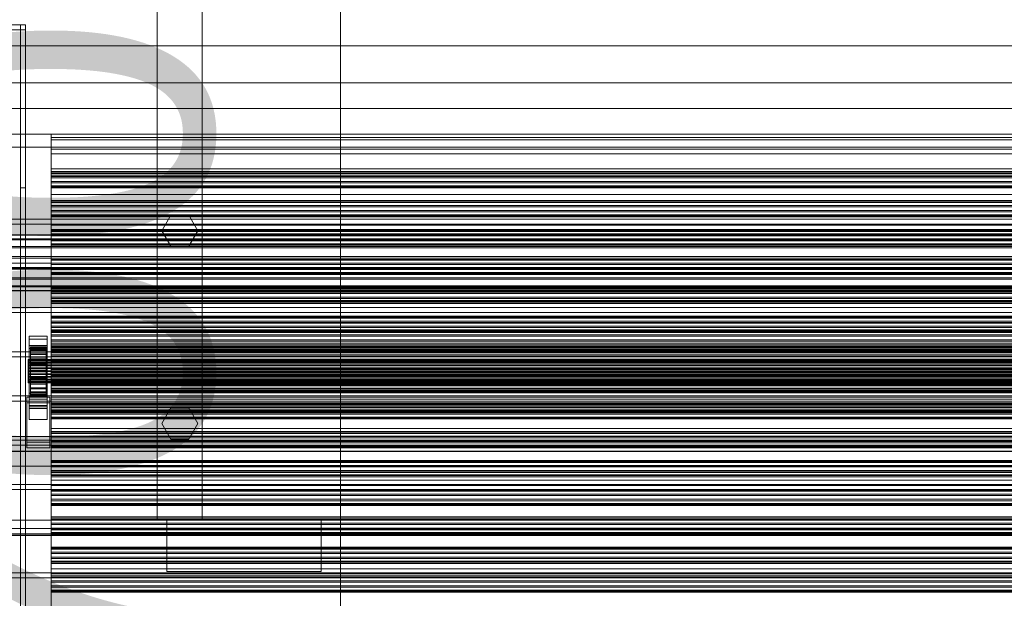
# Model space of a CAD drawing. Header units: millimetres. Extents: x -3490 to 61924, y -72580 to 6847.
# Tile 315 of 656: x -1274 to -508, y -32761 to -32311. Entities that reach past the tile are written whole.
import ezdxf

# ---------------------------------------------------------------- set-up
doc = ezdxf.new("R2010")
doc.units = ezdxf.units.MM
for name, color, linetype, lineweight in [('COTAS_O', 1, 'Continuous', 0), ('frontal_C03', 7, 'Continuous', 0), ('frontal_C03-dry', 7, 'Continuous', 0), ('frontal_dosificador', 7, 'Continuous', 0), ('frontal_tolva', 7, 'Continuous', 0)]:
    doc.layers.add(name, color=color, linetype=linetype, lineweight=lineweight)
doc.dimstyles.new('R19_100', dxfattribs={"dimtxt": 250, "dimasz": 150, "dimexe": 150, "dimexo": 80, "dimgap": 100, "dimtad": 1, "dimtih": 1, "dimtoh": 1, "dimdsep": 46, "dimcen": 0.09, "dimadec": 0, "dimazin": 0, "dimtfac": 1, "dimtdec": 4, "dimtofl": 0, "dimtmove": 0, "dimatfit": 3, "dimfxl": 1, "dimtolj": 1, "dimtzin": 0, "dimarcsym": 0})

# ---------------------------------------------------------------- blocks, each defined once
blk = doc.blocks.new('DIM_R29_56')
at = {"layer": 'COTAS_O'}
for p, q in [((-1725, -31700), (-1025, -31700)), ((-1025, -31700), (-1070, -31850)), ((-1025, -34400), (-1025, -31700)), ((-1025, -31700), (-980, -31850)), ((-1025, -34400), (-1070, -34250)), ((-1025, -34400), (-980, -34250)), ((-1725, -34400), (-1025, -34400))]:
    blk.add_line(p, q, dxfattribs=at)
blk.add_text('2700 O', height=250, rotation=90, dxfattribs=at).set_placement((-1125, -33050))

msp = doc.modelspace()

# ---------------------------------------------------------------- linework, layer by layer
at = {"layer": 'frontal_C03'}
for p, q in [((-1500, -32314.944), (-1270, -32314.944)), ((-1270, -32318.841), (-1500, -32318.841)), ((-1274, -34875.113), (-1274, -32314.944)), ((-1274, -32314.944), (-1274, -32441.623)), ((-1274, -32314.944), (-1270, -32314.944)), ((-1270, -32441.623), (-1270, -32314.944)), ((-1270, -32314.944), (-1270, -34875.113)), ((-1270, -32314.944), (-1270, -32318.841)), ((-1270, -34879.011), (-1270, -32318.841)), ((-1300, -32331.296), (1300, -32331.296)), ((-1250, -32404.381), (-1250, -32400.062)), ((-1250, -32400.062), (-1250, -32402.554)), ((1250, -32400.062), (-1250, -32400.062)), ((-1250, -32402.554), (-1250, -32411.687)), ((1250, -32402.554), (-1250, -32402.554)), ((-1250, -32415.216), (-1250, -32404.381)), ((1250, -32404.381), (-1250, -32404.381)), ((-1250, -32411.687), (-1250, -32426.838)), ((1250, -32411.687), (-1250, -32411.687)), ((-1250, -32431.828), (-1250, -32415.216)), ((1250, -32415.216), (-1250, -32415.216)), ((-1250, -32426.838), (-1250, -32446.975)), ((1250, -32426.838), (-1250, -32426.838)), ((-1250, -32430.644), (-1250, -32429.109)), ((-1250, -32429.109), (-1250, -32429.991)), ((1250, -32429.109), (-1250, -32429.109)), ((-1250, -32429.991), (-1250, -32432.952)), ((1250, -32429.991), (-1250, -32429.991)), ((-1250, -32434.009), (-1250, -32430.644)), ((1250, -32430.644), (-1250, -32430.644)), ((-1250, -32453.087), (-1250, -32431.828)), ((1250, -32431.828), (-1250, -32431.828)), ((-1250, -32432.952), (-1250, -32436.861)), ((1250, -32432.952), (-1250, -32432.952)), ((-1250, -32437.918), (-1250, -32434.009)), ((-1250, -32434.009), (1250, -32434.009)), ((-1250, -32436.861), (-1250, -32440.226)), ((1250, -32436.861), (-1250, -32436.861)), ((-1250, -32440.879), (-1250, -32437.918)), ((1250, -32437.918), (-1250, -32437.918)), ((-1250, -32440.226), (-1250, -32441.761)), ((1250, -32440.226), (-1250, -32440.226)), ((-1250, -32441.761), (-1250, -32440.879)), ((1250, -32440.879), (-1250, -32440.879)), ((-1274, -32441.623), (-1274, -35001.792)), ((-1274, -32441.623), (-1270, -32441.623)), ((-1270, -35001.792), (-1270, -32441.623)), ((1250, -32441.761), (-1250, -32441.761)), ((-1250, -32446.975), (-1250, -32470.726)), ((1250, -32446.975), (-1250, -32446.975)), ((-1250, -32453.102), (-1250, -32451.567)), ((-1250, -32451.567), (-1250, -32452.448)), ((1250, -32451.567), (-1250, -32451.567)), ((-1250, -32452.448), (-1250, -32455.409)), ((1250, -32452.448), (-1250, -32452.448)), ((-1250, -32477.542), (-1250, -32453.087)), ((1250, -32453.087), (-1250, -32453.087)), ((-1250, -32456.467), (-1250, -32453.102)), ((1250, -32453.102), (-1250, -32453.102)), ((-1250, -32455.409), (-1250, -32459.319)), ((1250, -32455.409), (-1250, -32455.409)), ((-1250, -32460.376), (-1250, -32456.467)), ((-1250, -32456.467), (1250, -32456.467)), ((-1250, -32459.319), (-1250, -32462.683)), ((1250, -32459.319), (-1250, -32459.319)), ((-1250, -32463.337), (-1250, -32460.376)), ((1250, -32460.376), (-1250, -32460.376)), ((-1250, -32462.683), (-1250, -32464.218)), ((1250, -32462.683), (-1250, -32462.683)), ((-1250, -32464.218), (-1250, -32463.337)), ((1250, -32463.337), (-1250, -32463.337)), ((1250, -32464.218), (-1250, -32464.218)), ((-1250, -32470.726), (-1250, -32496.472)), ((1250, -32470.726), (-1250, -32470.726)), ((1570, -32478.303), (-1570, -32478.303)), ((1570, -32478.562), (-1570, -32478.562)), ((-1250, -32475.56), (-1250, -32474.025)), ((-1250, -32474.025), (-1250, -32474.906)), ((1250, -32474.025), (-1250, -32474.025)), ((-1250, -32474.906), (-1250, -32477.867)), ((1250, -32474.906), (-1250, -32474.906)), ((-1250, -32478.924), (-1250, -32475.56)), ((1250, -32475.56), (-1250, -32475.56)), ((-1250, -32503.528), (-1250, -32477.542)), ((-1250, -32477.542), (1250, -32477.542)), ((-1250, -32477.867), (-1250, -32481.776)), ((1250, -32477.867), (-1250, -32477.867)), ((-1250, -32482.834), (-1250, -32478.924)), ((-1250, -32478.924), (1250, -32478.924)), ((1570, -32481.347), (-1570, -32481.347)), ((1570, -32482.085), (-1570, -32482.085)), ((1570, -32487.231), (-1570, -32487.231)), ((-1250, -32481.776), (-1250, -32485.141)), ((1250, -32481.776), (-1250, -32481.776)), ((-1250, -32485.795), (-1250, -32482.834)), ((1250, -32482.834), (-1250, -32482.834)), ((-1250, -32485.141), (-1250, -32486.676)), ((1250, -32485.141), (-1250, -32485.141)), ((-1250, -32486.676), (-1250, -32485.795)), ((1250, -32485.795), (-1250, -32485.795)), ((1250, -32486.676), (-1250, -32486.676)), ((1570, -32488.335), (-1570, -32488.335)), ((-1570, -32495.059), (1570, -32495.059)), ((1570, -32496.361), (-1570, -32496.361)), ((-1250, -32496.472), (-1250, -32522.458)), ((1250, -32496.472), (-1250, -32496.472)), ((-1250, -32498.017), (-1250, -32496.482)), ((-1250, -32496.482), (-1250, -32497.364)), ((1250, -32496.482), (-1250, -32496.482)), ((-1250, -32497.364), (-1250, -32500.325)), ((1250, -32497.364), (-1250, -32497.364)), ((-1250, -32501.382), (-1250, -32498.017)), ((1250, -32498.017), (-1250, -32498.017)), ((-1250, -32500.325), (-1250, -32504.234)), ((1250, -32500.325), (-1250, -32500.325)), ((-1250, -32505.291), (-1250, -32501.382)), ((-1250, -32501.382), (1250, -32501.382)), ((1570, -32503.639), (-1570, -32503.639)), ((1570, -32504.941), (-1570, -32504.941)), ((-1250, -32529.274), (-1250, -32503.528)), ((1250, -32503.528), (-1250, -32503.528)), ((-1250, -32504.234), (-1250, -32507.599)), ((1250, -32504.234), (-1250, -32504.234)), ((-1250, -32508.252), (-1250, -32505.291)), ((1250, -32505.291), (-1250, -32505.291)), ((-1250, -32507.599), (-1250, -32509.134)), ((1250, -32507.599), (-1250, -32507.599)), ((-1250, -32509.134), (-1250, -32508.252)), ((1250, -32508.252), (-1250, -32508.252)), ((1250, -32509.134), (-1250, -32509.134)), ((1570, -32511.665), (-1570, -32511.665)), ((1570, -32512.769), (-1570, -32512.769)), ((1570, -32517.915), (-1570, -32517.915)), ((1570, -32518.653), (-1570, -32518.653)), ((1570, -32521.438), (-1570, -32521.438)), ((1570, -32521.697), (-1570, -32521.697)), ((-1250, -32520.475), (-1250, -32518.94)), ((-1250, -32518.94), (-1250, -32519.821)), ((1250, -32518.94), (-1250, -32518.94)), ((-1250, -32519.821), (-1250, -32522.782)), ((1250, -32519.821), (-1250, -32519.821)), ((-1250, -32523.84), (-1250, -32520.475)), ((1250, -32520.475), (-1250, -32520.475)), ((-1250, -32522.458), (-1250, -32546.913)), ((1250, -32522.458), (-1250, -32522.458)), ((-1250, -32522.782), (-1250, -32526.692)), ((1250, -32522.782), (-1250, -32522.782)), ((-1250, -32527.749), (-1250, -32523.84)), ((-1250, -32523.84), (1250, -32523.84)), ((-1250, -32526.692), (-1250, -32530.056)), ((1250, -32526.692), (-1250, -32526.692)), ((-1250, -32530.71), (-1250, -32527.749)), ((1250, -32527.749), (-1250, -32527.749)), ((-1250, -32553.025), (-1250, -32529.274)), ((1250, -32529.274), (-1250, -32529.274)), ((-1250, -32530.056), (-1250, -32531.591)), ((1250, -32530.056), (-1250, -32530.056)), ((-1250, -32531.591), (-1250, -32530.71)), ((1250, -32530.71), (-1250, -32530.71)), ((1250, -32531.591), (-1250, -32531.591)), ((-1250, -32542.932), (-1250, -32541.398)), ((-1250, -32541.398), (-1250, -32542.279)), ((1250, -32541.398), (-1250, -32541.398)), ((-1250, -32542.279), (-1250, -32545.24)), ((1250, -32542.279), (-1250, -32542.279)), ((-1250, -32546.297), (-1250, -32542.932)), ((1250, -32542.932), (-1250, -32542.932)), ((-1250, -32545.24), (-1250, -32549.149)), ((1250, -32545.24), (-1250, -32545.24)), ((-1250, -32550.207), (-1250, -32546.297)), ((-1250, -32546.297), (1250, -32546.297)), ((-1250, -32546.913), (-1250, -32568.172)), ((1250, -32546.913), (-1250, -32546.913)), ((-1250, -32549.149), (-1250, -32552.514)), ((1250, -32549.149), (-1250, -32549.149)), ((-1250, -32553.167), (-1250, -32550.207)), ((1250, -32550.207), (-1250, -32550.207)), ((-1250, -32553.02), (-1250, -32552.223)), ((-1250, -32552.223), (-1250, -32553.605)), ((-1250, -32552.223), (1250, -32552.223)), ((-1250, -32552.514), (-1250, -32554.049)), ((1250, -32552.514), (-1250, -32552.514)), ((-1250, -32555.943), (-1250, -32553.02)), ((-1250, -32573.162), (-1250, -32553.025)), ((1250, -32553.025), (-1250, -32553.025)), ((-1250, -32554.049), (-1250, -32553.167)), ((1250, -32553.167), (-1250, -32553.167)), ((-1250, -32553.605), (-1250, -32557.072)), ((-1250, -32553.605), (1250, -32553.605)), ((1250, -32554.049), (-1250, -32554.049)), ((-1250, -32560.791), (-1250, -32555.943)), ((-1250, -32555.943), (1250, -32555.943)), ((-1267, -32559.32), (-1267, -32557.074)), ((-1267, -32557.074), (-1253, -32557.074)), ((-1267, -32603.848), (-1267, -32557.074)), ((-1253, -32559.32), (-1267, -32559.32)), ((-1267, -32559.32), (-1267, -32606.094)), ((-1253, -32557.074), (-1253, -32559.32)), ((-1253, -32557.074), (-1253, -32603.848)), ((-1253, -32606.094), (-1253, -32559.32)), ((-1250, -32557.072), (-1250, -32562.388)), ((-1250, -32557.072), (1250, -32557.072)), ((-1250, -32567.235), (-1250, -32560.791)), ((-1250, -32560.791), (1250, -32560.791)), ((-1250, -32562.388), (-1250, -32569.191)), ((-1250, -32562.388), (1250, -32562.388)), ((-1250, -32565.39), (-1250, -32563.855)), ((-1250, -32563.855), (-1250, -32564.737)), ((1250, -32563.855), (-1250, -32563.855)), ((-1267, -32566.507), (-1267, -32564.261)), ((-1267, -32564.261), (-1253, -32564.261)), ((-1267, -32611.035), (-1267, -32564.261)), ((-1253, -32566.507), (-1267, -32566.507)), ((-1267, -32566.507), (-1267, -32613.281)), ((-1266, -32575.209), (-1266, -32565.215)), ((-1266, -32565.215), (-1266, -32566.035)), ((-1266, -32565.215), (-1254, -32565.215)), ((-1266, -32565.688), (-1266, -32565.215)), ((-1266, -32575.433), (-1266, -32565.688)), ((-1266, -32565.688), (-1254, -32565.688)), ((-1266, -32567.424), (-1266, -32565.688)), ((-1266, -32575.597), (-1266, -32566.035)), ((-1266, -32566.035), (-1266, -32568.094)), ((-1266, -32566.035), (-1254, -32566.035)), ((-1266, -32576.255), (-1266, -32567.424)), ((-1266, -32567.424), (-1254, -32567.424)), ((-1266, -32570.302), (-1266, -32567.424)), ((-1266, -32576.572), (-1266, -32568.094)), ((-1266, -32568.094), (-1266, -32571.25)), ((-1266, -32568.094), (-1254, -32568.094)), ((-1266, -32577.619), (-1266, -32570.302)), ((-1266, -32570.302), (-1254, -32570.302)), ((-1266, -32574.128), (-1266, -32570.302)), ((-1266, -32578.068), (-1266, -32571.25)), ((-1266, -32571.25), (-1266, -32575.29)), ((-1266, -32571.25), (-1254, -32571.25)), ((-1254, -32566.035), (-1254, -32565.215)), ((-1254, -32565.215), (-1254, -32575.209)), ((-1254, -32565.215), (-1254, -32565.688)), ((-1254, -32565.688), (-1254, -32575.433)), ((-1254, -32565.688), (-1254, -32567.424)), ((-1254, -32568.094), (-1254, -32566.035)), ((-1254, -32566.035), (-1254, -32575.597)), ((-1254, -32567.424), (-1254, -32576.255)), ((-1254, -32567.424), (-1254, -32570.302)), ((-1254, -32571.25), (-1254, -32568.094)), ((-1254, -32568.094), (-1254, -32576.572)), ((-1254, -32570.302), (-1254, -32577.619)), ((-1254, -32570.302), (-1254, -32574.128)), ((-1254, -32575.29), (-1254, -32571.25)), ((-1254, -32571.25), (-1254, -32578.068)), ((-1253, -32564.261), (-1253, -32566.507)), ((-1253, -32564.261), (-1253, -32611.035)), ((-1253, -32613.281), (-1253, -32566.507)), ((-1250, -32564.737), (-1250, -32567.697)), ((1250, -32564.737), (-1250, -32564.737)), ((-1250, -32568.755), (-1250, -32565.39)), ((1250, -32565.39), (-1250, -32565.39)), ((-1250, -32574.835), (-1250, -32567.235)), ((-1250, -32567.235), (1250, -32567.235)), ((-1250, -32567.697), (-1250, -32571.607)), ((1250, -32567.697), (-1250, -32567.697)), ((-1250, -32568.172), (-1250, -32584.784)), ((1250, -32568.172), (-1250, -32568.172)), ((-1250, -32572.664), (-1250, -32568.755)), ((-1250, -32568.755), (1250, -32568.755)), ((-1250, -32569.191), (-1250, -32577.017)), ((-1250, -32569.191), (1250, -32569.191)), ((-1250, -32571.607), (-1250, -32574.972)), ((1250, -32571.607), (-1250, -32571.607)), ((-1268, -32575.433), (-1268, -32575.209)), ((-1268, -32575.209), (-1268, -32575.597)), ((-1268, -32575.209), (1268, -32575.209)), ((-1268, -32576.255), (-1268, -32575.433)), ((-1268, -32575.433), (1268, -32575.433)), ((-1268, -32575.597), (-1268, -32576.572)), ((-1268, -32575.597), (1268, -32575.597)), ((-1268, -32577.619), (-1268, -32576.255)), ((-1268, -32576.255), (1268, -32576.255)), ((-1268, -32576.572), (-1268, -32578.068)), ((-1268, -32576.572), (1268, -32576.572)), ((-1268, -32579.431), (-1268, -32577.619)), ((-1268, -32577.619), (1268, -32577.619)), ((-1268, -32578.068), (-1268, -32579.981)), ((-1268, -32578.068), (1268, -32578.068)), ((-1268, -32581.568), (-1268, -32579.431)), ((-1268, -32579.431), (1268, -32579.431)), ((-1266, -32579.431), (-1266, -32574.128)), ((-1266, -32574.128), (-1254, -32574.128)), ((-1266, -32578.641), (-1266, -32574.128)), ((-1266, -32575.597), (-1266, -32575.209)), ((-1254, -32575.209), (-1266, -32575.209)), ((-1266, -32575.209), (-1266, -32575.433)), ((-1266, -32579.981), (-1266, -32575.29)), ((-1266, -32575.29), (-1266, -32579.936)), ((-1266, -32575.29), (-1254, -32575.29)), ((-1254, -32575.433), (-1266, -32575.433)), ((-1266, -32575.433), (-1266, -32576.255)), ((-1266, -32576.572), (-1266, -32575.597)), ((-1254, -32575.597), (-1266, -32575.597)), ((-1254, -32576.255), (-1266, -32576.255)), ((-1266, -32576.255), (-1266, -32577.619)), ((-1266, -32578.068), (-1266, -32576.572)), ((-1254, -32576.572), (-1266, -32576.572)), ((-1254, -32577.619), (-1266, -32577.619)), ((-1266, -32577.619), (-1266, -32579.431)), ((-1266, -32579.981), (-1266, -32578.068)), ((-1254, -32578.068), (-1266, -32578.068)), ((-1266, -32581.568), (-1266, -32578.641)), ((-1266, -32578.641), (-1254, -32578.641)), ((-1266, -32583.533), (-1266, -32578.641)), ((-1254, -32579.431), (-1266, -32579.431)), ((-1266, -32579.431), (-1266, -32581.568)), ((-1254, -32574.128), (-1254, -32579.431)), ((-1254, -32574.128), (-1254, -32578.641)), ((-1254, -32575.209), (-1254, -32575.597)), ((-1254, -32575.433), (-1254, -32575.209)), ((-1254, -32579.936), (-1254, -32575.29)), ((-1254, -32575.29), (-1254, -32579.981)), ((-1254, -32576.255), (-1254, -32575.433)), ((-1254, -32575.597), (-1254, -32576.572)), ((-1254, -32577.619), (-1254, -32576.255)), ((-1254, -32576.572), (-1254, -32578.068)), ((-1254, -32579.431), (-1254, -32577.619)), ((-1254, -32578.068), (-1254, -32579.981)), ((-1254, -32578.641), (-1254, -32581.568)), ((-1254, -32578.641), (-1254, -32583.533)), ((-1254, -32581.568), (-1254, -32579.431)), ((-1250, -32575.625), (-1250, -32572.664)), ((1250, -32572.664), (-1250, -32572.664)), ((-1250, -32588.313), (-1250, -32573.162)), ((1250, -32573.162), (-1250, -32573.162)), ((-1250, -32583.074), (-1250, -32574.835)), ((-1250, -32574.835), (1250, -32574.835)), ((-1250, -32574.972), (-1250, -32576.506)), ((1250, -32574.972), (-1250, -32574.972)), ((-1250, -32576.506), (-1250, -32575.625)), ((1250, -32575.625), (-1250, -32575.625)), ((1250, -32576.506), (-1250, -32576.506)), ((-1250, -32577.017), (-1250, -32585.332)), ((1250, -32577.017), (-1250, -32577.017)), ((-1268, -32579.981), (-1268, -32582.182)), ((-1268, -32579.981), (1268, -32579.981)), ((-1268, -32583.886), (-1268, -32581.568)), ((-1268, -32581.568), (1268, -32581.568)), ((-1268, -32582.182), (-1268, -32584.521)), ((1268, -32582.182), (-1268, -32582.182)), ((-1268, -32586.224), (-1268, -32583.886)), ((-1268, -32583.886), (1268, -32583.886)), ((-1268, -32584.521), (-1268, -32586.838)), ((-1268, -32584.521), (1268, -32584.521)), ((-1268, -32588.425), (-1268, -32586.224)), ((-1268, -32586.224), (1268, -32586.224)), ((-1268, -32586.838), (-1268, -32588.975)), ((-1268, -32586.838), (1268, -32586.838)), ((-1266, -32579.936), (-1266, -32582.182)), ((-1254, -32579.936), (-1266, -32579.936)), ((-1266, -32579.936), (-1266, -32584.873)), ((-1266, -32582.182), (-1266, -32579.981)), ((-1254, -32579.981), (-1266, -32579.981)), ((-1254, -32581.568), (-1266, -32581.568)), ((-1266, -32581.568), (-1266, -32583.886)), ((-1266, -32582.182), (-1254, -32582.182)), ((-1266, -32584.521), (-1266, -32582.182)), ((-1266, -32583.886), (-1266, -32583.533)), ((-1266, -32583.533), (-1254, -32583.533)), ((-1266, -32588.47), (-1266, -32583.533)), ((-1254, -32583.886), (-1266, -32583.886)), ((-1266, -32583.886), (-1266, -32586.224)), ((-1266, -32586.838), (-1266, -32584.521)), ((-1266, -32584.521), (-1266, -32584.873)), ((-1254, -32584.521), (-1266, -32584.521)), ((-1266, -32584.873), (-1266, -32589.765)), ((-1266, -32584.873), (-1254, -32584.873)), ((-1266, -32586.224), (-1266, -32588.47)), ((-1254, -32586.224), (-1266, -32586.224)), ((-1266, -32586.224), (-1266, -32588.425)), ((-1266, -32588.975), (-1266, -32586.838)), ((-1266, -32586.838), (-1266, -32589.765)), ((-1254, -32586.838), (-1266, -32586.838)), ((-1254, -32582.182), (-1254, -32579.936)), ((-1254, -32584.873), (-1254, -32579.936)), ((-1254, -32579.981), (-1254, -32582.182)), ((-1254, -32583.886), (-1254, -32581.568)), ((-1254, -32582.182), (-1254, -32584.521)), ((-1254, -32583.533), (-1254, -32583.886)), ((-1254, -32583.533), (-1254, -32588.47)), ((-1254, -32586.224), (-1254, -32583.886)), ((-1254, -32584.873), (-1254, -32584.521)), ((-1254, -32584.521), (-1254, -32586.838)), ((-1254, -32589.765), (-1254, -32584.873)), ((-1254, -32588.47), (-1254, -32586.224)), ((-1254, -32588.425), (-1254, -32586.224)), ((-1254, -32589.765), (-1254, -32586.838)), ((-1254, -32586.838), (-1254, -32588.975)), ((-1250, -32591.389), (-1250, -32583.074)), ((-1250, -32583.074), (1250, -32583.074)), ((-1250, -32584.784), (-1250, -32595.619)), ((1250, -32584.784), (-1250, -32584.784)), ((-1250, -32585.332), (-1250, -32593.571)), ((-1250, -32585.332), (1250, -32585.332)), ((-1250, -32587.848), (-1250, -32586.313)), ((-1250, -32586.313), (-1250, -32587.194)), ((1250, -32586.313), (-1250, -32586.313)), ((-1268, -32590.339), (-1268, -32588.425)), ((-1268, -32588.425), (1268, -32588.425)), ((-1268, -32588.975), (-1268, -32590.788)), ((-1268, -32588.975), (1268, -32588.975)), ((-1268, -32591.834), (-1268, -32590.339)), ((-1268, -32590.339), (1268, -32590.339)), ((-1268, -32590.788), (-1268, -32592.151)), ((-1268, -32590.788), (1268, -32590.788)), ((-1268, -32592.809), (-1268, -32591.834)), ((-1268, -32591.834), (1268, -32591.834)), ((-1268, -32592.151), (-1268, -32592.973)), ((-1268, -32592.151), (1268, -32592.151)), ((-1268, -32593.197), (-1268, -32592.809)), ((-1268, -32592.809), (1268, -32592.809)), ((-1268, -32592.973), (-1268, -32593.197)), ((-1268, -32592.973), (1268, -32592.973)), ((-1268, -32593.197), (1268, -32593.197)), ((-1266, -32588.425), (-1266, -32593.117)), ((-1254, -32588.425), (-1266, -32588.425)), ((-1266, -32588.425), (-1266, -32590.339)), ((-1266, -32588.47), (-1254, -32588.47)), ((-1266, -32593.117), (-1266, -32588.47)), ((-1266, -32590.788), (-1266, -32588.975)), ((-1266, -32588.975), (-1266, -32594.278)), ((-1254, -32588.975), (-1266, -32588.975)), ((-1266, -32589.765), (-1266, -32594.278)), ((-1266, -32589.765), (-1254, -32589.765)), ((-1266, -32590.339), (-1266, -32597.156)), ((-1254, -32590.339), (-1266, -32590.339)), ((-1266, -32590.339), (-1266, -32591.834)), ((-1266, -32592.151), (-1266, -32590.788)), ((-1266, -32590.788), (-1266, -32598.104)), ((-1254, -32590.788), (-1266, -32590.788)), ((-1266, -32591.834), (-1266, -32600.312)), ((-1254, -32591.834), (-1266, -32591.834)), ((-1266, -32591.834), (-1266, -32592.809)), ((-1266, -32592.973), (-1266, -32592.151)), ((-1266, -32592.151), (-1266, -32600.982)), ((-1254, -32592.151), (-1266, -32592.151)), ((-1266, -32592.809), (-1266, -32602.371)), ((-1254, -32592.809), (-1266, -32592.809)), ((-1266, -32592.809), (-1266, -32593.197)), ((-1266, -32593.197), (-1266, -32592.973)), ((-1266, -32592.973), (-1266, -32602.718)), ((-1254, -32592.973), (-1266, -32592.973)), ((-1266, -32593.117), (-1254, -32593.117)), ((-1266, -32597.156), (-1266, -32593.117)), ((-1266, -32593.197), (-1266, -32603.191)), ((-1254, -32593.197), (-1266, -32593.197)), ((-1266, -32594.278), (-1266, -32598.104)), ((-1266, -32594.278), (-1254, -32594.278)), ((-1254, -32593.117), (-1254, -32588.425)), ((-1254, -32590.339), (-1254, -32588.425)), ((-1254, -32588.47), (-1254, -32593.117)), ((-1254, -32594.278), (-1254, -32588.975)), ((-1254, -32588.975), (-1254, -32590.788)), ((-1254, -32594.278), (-1254, -32589.765)), ((-1254, -32597.156), (-1254, -32590.339)), ((-1254, -32591.834), (-1254, -32590.339)), ((-1254, -32598.104), (-1254, -32590.788)), ((-1254, -32590.788), (-1254, -32592.151)), ((-1254, -32600.312), (-1254, -32591.834)), ((-1254, -32592.809), (-1254, -32591.834)), ((-1254, -32600.982), (-1254, -32592.151)), ((-1254, -32592.151), (-1254, -32592.973)), ((-1254, -32602.371), (-1254, -32592.809)), ((-1254, -32593.197), (-1254, -32592.809)), ((-1254, -32602.718), (-1254, -32592.973)), ((-1254, -32592.973), (-1254, -32593.197)), ((-1254, -32593.117), (-1254, -32597.156)), ((-1254, -32603.191), (-1254, -32593.197)), ((-1254, -32598.104), (-1254, -32594.278)), ((-1250, -32587.194), (-1250, -32590.155)), ((1250, -32587.194), (-1250, -32587.194)), ((-1250, -32591.212), (-1250, -32587.848)), ((1250, -32587.848), (-1250, -32587.848)), ((-1250, -32597.446), (-1250, -32588.313)), ((1250, -32588.313), (-1250, -32588.313)), ((-1250, -32590.155), (-1250, -32594.065)), ((1250, -32590.155), (-1250, -32590.155)), ((-1250, -32595.122), (-1250, -32591.212)), ((-1250, -32591.212), (1250, -32591.212)), ((-1250, -32599.215), (-1250, -32591.389)), ((-1250, -32591.389), (1250, -32591.389)), ((-1250, -32593.571), (-1250, -32601.171)), ((-1250, -32593.571), (1250, -32593.571)), ((-1250, -32594.065), (-1250, -32597.429)), ((1250, -32594.065), (-1250, -32594.065)), ((-1267, -32612.005), (-1267, -32601.226)), ((-1267, -32601.226), (-1253, -32601.226)), ((-1267, -32610.97), (-1267, -32601.226)), ((-1266, -32597.156), (-1254, -32597.156)), ((-1266, -32600.312), (-1266, -32597.156)), ((-1266, -32598.104), (-1266, -32600.982)), ((-1266, -32598.104), (-1254, -32598.104)), ((-1266, -32600.312), (-1254, -32600.312)), ((-1266, -32602.371), (-1266, -32600.312)), ((-1266, -32600.982), (-1266, -32602.718)), ((-1266, -32600.982), (-1254, -32600.982)), ((-1266, -32602.371), (-1254, -32602.371)), ((-1266, -32603.191), (-1266, -32602.371)), ((-1254, -32597.156), (-1254, -32600.312)), ((-1254, -32600.982), (-1254, -32598.104)), ((-1254, -32600.312), (-1254, -32602.371)), ((-1254, -32602.718), (-1254, -32600.982)), ((-1254, -32602.371), (-1254, -32603.191)), ((-1253, -32601.226), (-1253, -32612.005)), ((-1253, -32601.226), (-1253, -32610.97)), ((-1250, -32598.083), (-1250, -32595.122)), ((1250, -32595.122), (-1250, -32595.122)), ((-1250, -32595.619), (-1250, -32599.938)), ((1250, -32595.619), (-1250, -32595.619)), ((-1250, -32597.429), (-1250, -32598.964)), ((1250, -32597.429), (-1250, -32597.429)), ((-1250, -32599.938), (-1250, -32597.446)), ((1250, -32597.446), (-1250, -32597.446)), ((-1250, -32598.964), (-1250, -32598.083)), ((1250, -32598.083), (-1250, -32598.083)), ((1250, -32598.964), (-1250, -32598.964)), ((-1250, -32606.018), (-1250, -32599.215)), ((-1250, -32599.215), (1250, -32599.215)), ((1250, -32599.938), (-1250, -32599.938)), ((-1250, -32601.171), (-1250, -32607.615)), ((-1250, -32601.171), (1250, -32601.171)), ((-1269, -32608.861), (-1269, -32604.37)), ((-1269, -32604.37), (-1251, -32604.37)), ((-1269, -32639.45), (-1269, -32604.37)), ((-1251, -32608.861), (-1269, -32608.861)), ((-1269, -32643.942), (-1269, -32608.861)), ((-1253, -32603.848), (-1267, -32603.848)), ((-1267, -32603.848), (-1267, -32606.094)), ((-1267, -32606.094), (-1253, -32606.094)), ((-1266, -32602.718), (-1266, -32603.191)), ((-1266, -32602.718), (-1254, -32602.718)), ((-1266, -32603.191), (-1254, -32603.191)), ((-1254, -32603.191), (-1254, -32602.718)), ((-1253, -32606.094), (-1253, -32603.848)), ((-1251, -32604.37), (-1251, -32608.861)), ((-1251, -32604.37), (-1251, -32639.45)), ((-1251, -32643.942), (-1251, -32608.861)), ((-1250, -32611.334), (-1250, -32606.018)), ((-1250, -32606.018), (1250, -32606.018)), ((-1250, -32607.615), (-1250, -32612.463)), ((-1250, -32607.615), (1250, -32607.615)), ((-1250, -32610.305), (-1250, -32608.77)), ((-1250, -32608.77), (-1250, -32609.652)), ((1250, -32608.77), (-1250, -32608.77)), ((-1250, -32609.652), (-1250, -32612.613)), ((1250, -32609.652), (-1250, -32609.652)), ((-1253, -32610.97), (-1267, -32610.97)), ((-1267, -32610.97), (-1267, -32621.75)), ((-1253, -32611.035), (-1267, -32611.035)), ((-1267, -32611.035), (-1267, -32613.281)), ((-1253, -32612.005), (-1267, -32612.005)), ((-1267, -32612.005), (-1267, -32621.75)), ((-1267, -32613.281), (-1253, -32613.281)), ((-1253, -32621.75), (-1253, -32610.97)), ((-1253, -32613.281), (-1253, -32611.035)), ((-1253, -32621.75), (-1253, -32612.005)), ((-1250, -32613.67), (-1250, -32610.305)), ((1250, -32610.305), (-1250, -32610.305)), ((-1250, -32614.801), (-1250, -32611.334)), ((-1250, -32611.334), (1250, -32611.334)), ((-1250, -32612.463), (-1250, -32615.386)), ((-1250, -32612.463), (1250, -32612.463)), ((-1250, -32612.613), (-1250, -32616.522)), ((1250, -32612.613), (-1250, -32612.613)), ((-1250, -32617.579), (-1250, -32613.67)), ((-1250, -32613.67), (1250, -32613.67)), ((-1250, -32616.183), (-1250, -32614.801)), ((-1250, -32614.801), (1250, -32614.801)), ((-1250, -32615.386), (-1250, -32616.183)), ((-1250, -32615.386), (1250, -32615.386)), ((-1250, -32616.183), (1250, -32616.183)), ((-1250, -32616.522), (-1250, -32619.887)), ((1250, -32616.522), (-1250, -32616.522)), ((-1250, -32620.54), (-1250, -32617.579)), ((1250, -32617.579), (-1250, -32617.579)), ((-1267, -32621.75), (-1253, -32621.75)), ((-1250, -32619.887), (-1250, -32621.422)), ((1250, -32619.887), (-1250, -32619.887)), ((-1250, -32621.422), (-1250, -32620.54)), ((1250, -32620.54), (-1250, -32620.54)), ((1250, -32621.422), (-1250, -32621.422)), ((-1250, -32632.763), (-1250, -32631.228)), ((-1250, -32631.228), (-1250, -32632.109)), ((1250, -32631.228), (-1250, -32631.228)), ((-1250, -32632.109), (-1250, -32635.07)), ((1250, -32632.109), (-1250, -32632.109)), ((-1250, -32636.128), (-1250, -32632.763)), ((1250, -32632.763), (-1250, -32632.763)), ((-1500, -32635.017), (1500, -32635.017)), ((-1251, -32639.45), (-1269, -32639.45)), ((-1269, -32639.45), (-1269, -32643.942)), ((-1251, -32643.942), (-1251, -32639.45)), ((-1250, -32635.07), (-1250, -32638.98)), ((1250, -32635.07), (-1250, -32635.07)), ((-1250, -32640.037), (-1250, -32636.128)), ((-1250, -32636.128), (1250, -32636.128)), ((-1250, -32638.98), (-1250, -32642.345)), ((1250, -32638.98), (-1250, -32638.98)), ((-1250, -32642.998), (-1250, -32640.037)), ((1250, -32640.037), (-1250, -32640.037)), ((1500, -32646.426), (-1500, -32646.426)), ((1500, -32646.711), (-1500, -32646.711)), ((-1269, -32643.942), (-1251, -32643.942)), ((-1250, -32642.345), (-1250, -32643.879)), ((1250, -32642.345), (-1250, -32642.345)), ((-1250, -32643.879), (-1250, -32642.998)), ((1250, -32642.998), (-1250, -32642.998)), ((1250, -32643.879), (-1250, -32643.879)), ((-1250, -32655.221), (-1250, -32653.686)), ((-1250, -32653.686), (-1250, -32654.567)), ((1250, -32653.686), (-1250, -32653.686)), ((-1250, -32654.567), (-1250, -32657.528)), ((1250, -32654.567), (-1250, -32654.567)), ((-1250, -32658.585), (-1250, -32655.221)), ((1250, -32655.221), (-1250, -32655.221)), ((-1500, -32658.119), (1500, -32658.119)), ((-1250, -32657.528), (-1250, -32661.437)), ((1250, -32657.528), (-1250, -32657.528)), ((-1250, -32662.495), (-1250, -32658.585)), ((-1250, -32658.585), (1250, -32658.585)), ((-1250, -32661.437), (-1250, -32664.802)), ((1250, -32661.437), (-1250, -32661.437)), ((-1250, -32665.456), (-1250, -32662.495)), ((1250, -32662.495), (-1250, -32662.495)), ((-1250, -32664.802), (-1250, -32666.337)), ((1250, -32664.802), (-1250, -32664.802)), ((-1250, -32666.337), (-1250, -32665.456)), ((1250, -32665.456), (-1250, -32665.456)), ((1250, -32666.337), (-1250, -32666.337)), ((-1250, -32677.678), (-1250, -32676.143)), ((-1250, -32676.143), (-1250, -32677.025)), ((1250, -32676.143), (-1250, -32676.143)), ((-1250, -32677.025), (-1250, -32679.986)), ((1250, -32677.025), (-1250, -32677.025)), ((-1250, -32681.043), (-1250, -32677.678)), ((1250, -32677.678), (-1250, -32677.678)), ((-1250, -32679.986), (-1250, -32683.895)), ((1250, -32679.986), (-1250, -32679.986)), ((-1250, -32684.952), (-1250, -32681.043)), ((-1250, -32681.043), (1250, -32681.043)), ((-1250, -32683.895), (-1250, -32687.26)), ((1250, -32683.895), (-1250, -32683.895)), ((-1250, -32687.913), (-1250, -32684.952)), ((1250, -32684.952), (-1250, -32684.952)), ((-1250, -32687.26), (-1250, -32688.795)), ((1250, -32687.26), (-1250, -32687.26)), ((-1250, -32688.795), (-1250, -32687.913)), ((1250, -32687.913), (-1250, -32687.913)), ((1250, -32688.795), (-1250, -32688.795)), ((-1250, -32700.136), (-1250, -32698.601)), ((-1250, -32698.601), (-1250, -32699.482)), ((1250, -32698.601), (-1250, -32698.601)), ((-1250, -32699.482), (-1250, -32702.443)), ((1250, -32699.482), (-1250, -32699.482)), ((-1250, -32703.501), (-1250, -32700.136)), ((1250, -32700.136), (-1250, -32700.136)), ((-1250, -32702.443), (-1250, -32706.353)), ((1250, -32702.443), (-1250, -32702.443)), ((-1250, -32707.41), (-1250, -32703.501)), ((-1250, -32703.501), (1250, -32703.501)), ((-1250, -32706.353), (-1250, -32709.717)), ((1250, -32706.353), (-1250, -32706.353)), ((-1250, -32710.371), (-1250, -32707.41)), ((1250, -32707.41), (-1250, -32707.41)), ((-1250, -32709.717), (-1250, -32711.252)), ((1250, -32709.717), (-1250, -32709.717)), ((-1250, -32711.252), (-1250, -32710.371)), ((1250, -32710.371), (-1250, -32710.371)), ((1250, -32711.252), (-1250, -32711.252)), ((-1250, -32722.593), (-1250, -32721.059)), ((-1250, -32721.059), (-1250, -32721.94)), ((1250, -32721.059), (-1250, -32721.059)), ((-1250, -32721.94), (-1250, -32724.901)), ((1250, -32721.94), (-1250, -32721.94)), ((-1250, -32725.958), (-1250, -32722.593)), ((1250, -32722.593), (-1250, -32722.593)), ((-1250, -32724.901), (-1250, -32728.81)), ((1250, -32724.901), (-1250, -32724.901)), ((-1250, -32729.868), (-1250, -32725.958)), ((-1250, -32725.958), (1250, -32725.958)), ((-1250, -32728.81), (-1250, -32732.175)), ((1250, -32728.81), (-1250, -32728.81)), ((-1250, -32732.828), (-1250, -32729.868)), ((1250, -32729.868), (-1250, -32729.868)), ((-1250, -32732.175), (-1250, -32733.71)), ((1250, -32732.175), (-1250, -32732.175)), ((-1250, -32733.71), (-1250, -32732.828)), ((1250, -32732.828), (-1250, -32732.828)), ((1250, -32733.71), (-1250, -32733.71)), ((-1250, -32745.051), (-1250, -32743.516)), ((-1250, -32743.516), (-1250, -32744.398)), ((1250, -32743.516), (-1250, -32743.516)), ((-1250, -32744.398), (-1250, -32747.358)), ((1250, -32744.398), (-1250, -32744.398)), ((-1250, -32748.416), (-1250, -32745.051)), ((1250, -32745.051), (-1250, -32745.051)), ((-1250, -32747.358), (-1250, -32751.268)), ((1250, -32747.358), (-1250, -32747.358)), ((-1250, -32752.325), (-1250, -32748.416)), ((-1250, -32748.416), (1250, -32748.416)), ((-1250, -32751.268), (-1250, -32754.633)), ((1250, -32751.268), (-1250, -32751.268)), ((-1250, -32755.286), (-1250, -32752.325)), ((1250, -32752.325), (-1250, -32752.325)), ((-1250, -32754.633), (-1250, -32756.167)), ((1250, -32754.633), (-1250, -32754.633)), ((-1250, -32756.167), (-1250, -32755.286)), ((1250, -32755.286), (-1250, -32755.286)), ((1250, -32756.167), (-1250, -32756.167))]:
    msp.add_line(p, q, dxfattribs=at)
at = {"layer": 'frontal_C03-dry'}
for p, q in [((-1290, -32466), (1290, -32466)), ((1290, -32470), (-1290, -32470)), ((1290, -32500.375), (-1290, -32500.375)), ((-1290, -32504.375), (1290, -32504.375)), ((1290, -32534.75), (-1290, -32534.75)), ((-1290, -32538.75), (1290, -32538.75)), ((-1250, -32560), (-1250, -32594.375)), ((1250, -32560), (-1250, -32560)), ((-1250, -32560), (-1250, -32566)), ((1290, -32569.125), (-1290, -32569.125)), ((-1250, -32600.375), (-1250, -32566)), ((-1250, -32566), (1250, -32566)), ((-1250, -32566), (-1250, -32570)), ((-1250, -32604.375), (-1250, -32570)), ((-1250, -32570), (1250, -32570)), ((-1290, -32573.125), (1290, -32573.125)), ((-1250, -32594.375), (1250, -32594.375)), ((-1250, -32600.375), (-1250, -32594.375)), ((-1250, -32594.375), (-1250, -32628.75)), ((1250, -32600.375), (-1250, -32600.375)), ((-1250, -32604.375), (-1250, -32600.375)), ((-1250, -32634.75), (-1250, -32600.375)), ((1290, -32603.5), (-1290, -32603.5)), ((-1290, -32607.5), (1290, -32607.5)), ((1250, -32604.375), (-1250, -32604.375)), ((-1250, -32638.75), (-1250, -32604.375)), ((-1250, -32628.75), (1250, -32628.75)), ((-1250, -32634.75), (-1250, -32628.75)), ((-1250, -32628.75), (-1250, -32663.125)), ((1290, -32637.875), (-1290, -32637.875)), ((1250, -32634.75), (-1250, -32634.75)), ((-1250, -32638.75), (-1250, -32634.75)), ((-1250, -32669.125), (-1250, -32634.75)), ((1250, -32638.75), (-1250, -32638.75)), ((-1250, -32673.125), (-1250, -32638.75)), ((-1290, -32641.875), (1290, -32641.875)), ((-1250, -32663.125), (1250, -32663.125)), ((-1250, -32669.125), (-1250, -32663.125)), ((-1250, -32663.125), (-1250, -32697.5)), ((1250, -32669.125), (-1250, -32669.125)), ((-1250, -32673.125), (-1250, -32669.125)), ((-1250, -32703.5), (-1250, -32669.125)), ((1290, -32672.25), (-1290, -32672.25)), ((-1290, -32676.25), (1290, -32676.25)), ((1250, -32673.125), (-1250, -32673.125)), ((-1250, -32707.5), (-1250, -32673.125)), ((-1250, -32697.5), (1250, -32697.5)), ((-1250, -32703.5), (-1250, -32697.5)), ((-1250, -32697.5), (-1250, -32731.875)), ((1290, -32706.625), (-1290, -32706.625)), ((1250, -32703.5), (-1250, -32703.5)), ((-1250, -32707.5), (-1250, -32703.5)), ((-1250, -32737.875), (-1250, -32703.5)), ((1250, -32707.5), (-1250, -32707.5)), ((-1250, -32741.875), (-1250, -32707.5)), ((-1290, -32710.625), (1290, -32710.625)), ((-1250, -32731.875), (1250, -32731.875)), ((-1250, -32737.875), (-1250, -32731.875)), ((-1250, -32731.875), (-1250, -32766.25)), ((1250, -32737.875), (-1250, -32737.875)), ((-1250, -32741.875), (-1250, -32737.875)), ((-1250, -32772.25), (-1250, -32737.875)), ((1290, -32741), (-1290, -32741)), ((-1290, -32745), (1290, -32745)), ((1250, -32741.875), (-1250, -32741.875)), ((-1250, -32776.25), (-1250, -32741.875))]:
    msp.add_line(p, q, dxfattribs=at)
at = {"layer": 'frontal_dosificador'}
for p, q in [((-230, -32360), (-1770, -32360)), ((-250, -32380), (-1750, -32380)), ((-1750, -32400), (-250, -32400)), ((-250, -32410), (-1750, -32410))]:
    msp.add_line(p, q, dxfattribs=at)
at = {"layer": 'frontal_tolva'}
for p, q in [((-1167.5, -32700), (-1167.5, -31730)), ((-1132.5, -32700), (-1132.5, -31730)), ((-1164, -32475), (-1157, -32462.876)), ((-1157, -32462.876), (-1143, -32462.876)), ((-1143, -32462.876), (-1136, -32475)), ((-1157, -32487.124), (-1164, -32475)), ((-1136, -32475), (-1143, -32487.124)), ((-1143, -32487.124), (-1157, -32487.124)), ((-1164, -32625), (-1157, -32612.876)), ((-1157, -32612.876), (-1143, -32612.876)), ((-1143, -32612.876), (-1136, -32625)), ((-1157, -32637.124), (-1164, -32625)), ((-1136, -32625), (-1143, -32637.124)), ((-1143, -32637.124), (-1157, -32637.124)), ((-1821.5, -32700), (1821.5, -32700)), ((-1725, -32700), (1725, -32700)), ((-1132.5, -32700), (-1167.5, -32700)), ((-1040, -32700), (-1160, -32700)), ((-1160, -32740), (-1160, -32700)), ((-1040, -32740), (-1040, -32700)), ((-1821.5, -32711), (1821.5, -32711)), ((-1725, -32712), (1725, -32712)), ((-1040, -32740), (-1160, -32740))]:
    msp.add_line(p, q, dxfattribs=at)

# ---------------------------------------------------------------- dimensions: what is measured, and where the dimension line sits
at = {"layer": 'COTAS_O'}
dim = msp.add_aligned_dim(p1=(-1725, -34400), p2=(-1725, -31700), distance=-700, text='<> O', dimstyle='R19_100', dxfattribs=at)
dim.commit()
dim.dimension.update_dxf_attribs({"geometry": 'DIM_R29_56', "text_midpoint": (-1025, -33050)})

doc.saveas('drawing.dxf')
